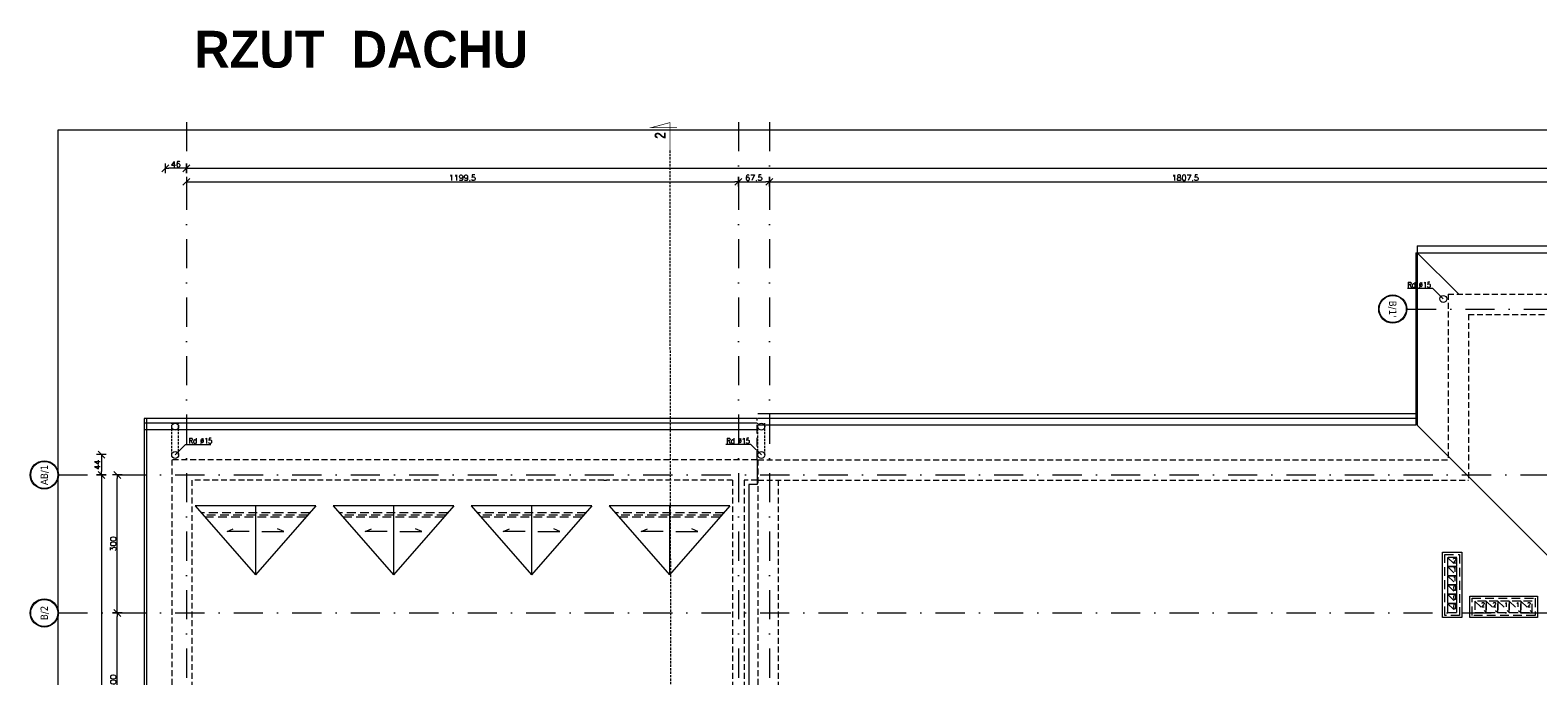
# Model space of a CAD drawing. Header units: millimetres. Extents: x 23192 to 177760, y -399809 to -79279.
# Tile 859 of 868: x 98257 to 101534, y -194777 to -193374. Entities that reach past the tile are written whole.
import ezdxf
from ezdxf.enums import TextEntityAlignment as Align

# ---------------------------------------------------------------- set-up
doc = ezdxf.new("R2010")
doc.units = ezdxf.units.MM
for name, pattern in [('6279-A-FP00$0$DASHED', [0.75, 0.5, -0.25]), ('CARKOVANA', [7.5, 5, -2.5]), ('DASHDOT', [25.4, 12.7, -6.35, 0, -6.35]), ('HIDDEN', [9.525, 6.35, -3.175])]:
    doc.linetypes.add(name, pattern=pattern)
doc.layers.get('0').update_dxf_attribs({"lineweight": 0})
for name, color, linetype, lineweight in [('!! 0_ Istn-widok', 1, 'Continuous', 15), ('!! 0_ Opis', 8, 'Continuous', 13), ('!! 0_Istn-cienka', 4, 'Continuous', 9), ('!! 0_Osie', 1, 'DASHDOT', 13), ('!! wymiary osi', 250, 'Continuous', 9), ('0-osie-liniA', 14, 'DASHDOT', 5), ('0-osie-tx', 66, 'Continuous', 9)]:
    doc.layers.add(name, color=color, linetype=linetype, lineweight=lineweight)
doc.layers.add('!! 0_ramki', color=66, linetype='Continuous', lineweight=9, plot=False)
doc.layers.add('ND', color=240, linetype='Continuous', lineweight=0, plot=False)
doc.layers.add('!! 1_Wyburzenia', color=252, linetype='CARKOVANA', lineweight=13, true_color=0x696969)
doc.styles.add('ARCHETYP', font='romans.shx', dxfattribs={"height": 15})
doc.styles.add('STYLE10', font='arialbd.ttf')
doc.styles.add('STYLE7', font='ARIALNB.TTF')
doc.styles.add('TAHOMA', font='tahoma.ttf')
doc.styles.add('TXT', font='simplex.shx')
doc.dimstyles.new('DIM50', dxfattribs={"dimscale": 5, "dimtxt": 2.5, "dimasz": 1.5, "dimexe": 0, "dimexo": 0, "dimgap": 0.5, "dimtad": 1, "dimdec": 4, "dimrnd": 0.5, "dimdsep": 46, "dimtxsty": 'TXT', "dimblk1": 'TICK1', "dimblk2": 'TICK1', "dimsah": 1, "dimcen": 0, "dimse1": 1, "dimse2": 1, "dimclrd": 1, "dimclre": 7, "dimclrt": 9, "dimadec": 0, "dimazin": 0, "dimtfac": 1, "dimtdec": 4, "dimtmove": 2, "dimatfit": 3, "dimldrblk": 'TICK1', "dimfxl": 1, "dimtolj": 1, "dimarcsym": 0})

# ---------------------------------------------------------------- blocks, each defined once
blk = doc.blocks.new('*U81')
h = blk.add_hatch(color=256)
edge = h.paths.add_edge_path()
edge.add_arc((0, 0), 30.6, 0, 360)
edge = h.paths.add_edge_path(flags=17)
edge.add_arc((0, 0), 29.4, 0, 360)
for radius in [30.6, 29.4]:
    blk.add_circle((0, 0), radius)
at = {"style": 'TAHOMA', "flags": 8}
blk.add_attdef('ANSICHTSNUMMER', text='', height=16, dxfattribs=at).set_placement((0, 0), align=Align.MIDDLE_CENTER)
blk = doc.blocks.new('TICK1')
at = {"color": 2}
blk.add_line((-1, -1), (1, 1), dxfattribs=at)
at = {"color": 0}
for p, q in [((0, 0), (-1, 0)), ((0, -1.4), (0, 1.4))]:
    blk.add_line(p, q, dxfattribs=at)
blk = doc.blocks.new('*D3751')
at = {"layer": '!! wymiary osi', "color": 1, "lineweight": -2, "transparency": 16777216}
blk.add_line((48733, -194409.6), (48733, -195655.6), dxfattribs=at)
at = {"layer": 'DEFPOINTS', "color": 0, "transparency": 16777216}
for p in [(48762, -194402.1), (48733, -195663.1), (48762, -195663.1)]:
    blk.add_point(p, dxfattribs=at)
at = {"layer": '!! wymiary osi', "color": 1, "lineweight": -2, "transparency": 16777216, "xscale": 7.5, "yscale": 7.5, "zscale": 7.5}
for p, rotation in [((48733, -194402.1), 90), ((48733, -195663.1), 270)]:
    blk.add_blockref('TICK1', p, dxfattribs=dict(at, rotation=rotation))
at = {"layer": '!! wymiary osi', "color": 9, "transparency": 16777216, "insert": (48724.2, -195032.6), "char_height": 12.5, "attachment_point": 5, "rotation": 90, "style": 'TXT'}
blk.add_mtext('\\A1;1261', dxfattribs=at)
blk = doc.blocks.new('*D3753')
at = {"layer": '!! wymiary osi', "color": 1, "lineweight": -2, "transparency": 16777216}
blk.add_line((48767.4, -194994.6), (48767.4, -194709.6), dxfattribs=at)
at = {"layer": 'DEFPOINTS', "color": 0, "transparency": 16777216}
for p in [(48767.4, -194702.1), (48767.4, -194702.1), (48799.6, -195002.1)]:
    blk.add_point(p, dxfattribs=at)
at = {"layer": '!! wymiary osi', "color": 1, "lineweight": -2, "transparency": 16777216, "xscale": 7.5, "yscale": 7.5, "zscale": 7.5}
for p, rotation in [((48767.4, -194702.1), 90), ((48767.4, -195002.1), 270)]:
    blk.add_blockref('TICK1', p, dxfattribs=dict(at, rotation=rotation))
at = {"layer": '!! wymiary osi', "color": 9, "transparency": 16777216, "insert": (48758.6, -194852.1), "char_height": 12.5, "attachment_point": 5, "rotation": 90, "style": 'TXT'}
blk.add_mtext('\\A1;300', dxfattribs=at)
blk = doc.blocks.new('*D3754')
at = {"layer": '!! wymiary osi', "color": 1, "lineweight": -2, "transparency": 16777216}
blk.add_line((48767.4, -194694.6), (48767.4, -194409.6), dxfattribs=at)
at = {"layer": 'DEFPOINTS', "color": 0, "transparency": 16777216}
for p in [(48767.4, -194402.1), (48767.4, -194402.1), (48767.4, -194702.1)]:
    blk.add_point(p, dxfattribs=at)
at = {"layer": '!! wymiary osi', "color": 1, "lineweight": -2, "transparency": 16777216, "xscale": 7.5, "yscale": 7.5, "zscale": 7.5}
for p, rotation in [((48767.4, -194402.1), 90), ((48767.4, -194702.1), 270)]:
    blk.add_blockref('TICK1', p, dxfattribs=dict(at, rotation=rotation))
at = {"layer": '!! wymiary osi', "color": 9, "transparency": 16777216, "insert": (48758.6, -194552.1), "char_height": 12.5, "attachment_point": 5, "rotation": 90, "style": 'TXT'}
blk.add_mtext('\\A1;300', dxfattribs=at)
blk = doc.blocks.new('*D3755')
at = {"layer": '!! wymiary osi', "color": 1, "lineweight": -2, "transparency": 16777216}
blk.add_line((48925.2, -193735.9), (54984.2, -193735.9), dxfattribs=at)
at = {"layer": 'DEFPOINTS', "color": 0, "transparency": 16777216}
for p in [(48917.7, -193635.5), (54991.7, -193635.5), (54991.7, -193735.9)]:
    blk.add_point(p, dxfattribs=at)
at = {"layer": '!! wymiary osi', "color": 1, "lineweight": -2, "transparency": 16777216, "xscale": 7.5, "yscale": 7.5, "zscale": 7.5, "rotation": 180}
blk.add_blockref('TICK1', (48917.7, -193735.9), dxfattribs=at)
at = {"layer": '!! wymiary osi', "color": 1, "lineweight": -2, "transparency": 16777216, "xscale": 7.5, "yscale": 7.5, "zscale": 7.5}
blk.add_blockref('TICK1', (54991.7, -193735.9), dxfattribs=at)
at = {"layer": '!! wymiary osi', "color": 9, "transparency": 16777216, "insert": (51954.7, -193727.1), "char_height": 12.5, "attachment_point": 5, "style": 'TXT'}
blk.add_mtext('\\A1;6074', dxfattribs=at)
blk = doc.blocks.new('*D3756')
at = {"layer": '!! wymiary osi', "color": 1, "lineweight": -2, "transparency": 16777216}
blk.add_line((48925.2, -193765.3), (50109.7, -193765.3), dxfattribs=at)
at = {"layer": 'DEFPOINTS', "color": 0, "transparency": 16777216}
for p in [(48917.7, -193721.9), (50117.2, -193721.9), (50117.2, -193765.3)]:
    blk.add_point(p, dxfattribs=at)
at = {"layer": '!! wymiary osi', "color": 1, "lineweight": -2, "transparency": 16777216, "xscale": 7.5, "yscale": 7.5, "zscale": 7.5, "rotation": 180}
blk.add_blockref('TICK1', (48917.7, -193765.3), dxfattribs=at)
at = {"layer": '!! wymiary osi', "color": 1, "lineweight": -2, "transparency": 16777216, "xscale": 7.5, "yscale": 7.5, "zscale": 7.5}
blk.add_blockref('TICK1', (50117.2, -193765.3), dxfattribs=at)
at = {"layer": '!! wymiary osi', "color": 9, "transparency": 16777216, "insert": (49517.5, -193756.5), "char_height": 12.5, "attachment_point": 5, "style": 'TXT'}
blk.add_mtext('\\A1;1199.5', dxfattribs=at)
blk = doc.blocks.new('*D3757')
at = {"layer": '!! wymiary osi', "color": 1, "lineweight": -2, "transparency": 16777216}
blk.add_line((50124.7, -193765.3), (50177.2, -193765.3), dxfattribs=at)
at = {"layer": 'DEFPOINTS', "color": 0, "transparency": 16777216}
for p in [(50117.2, -193721.9), (50184.7, -193765.3), (50184.7, -193765.3)]:
    blk.add_point(p, dxfattribs=at)
at = {"layer": '!! wymiary osi', "color": 1, "lineweight": -2, "transparency": 16777216, "xscale": 7.5, "yscale": 7.5, "zscale": 7.5, "rotation": 180}
blk.add_blockref('TICK1', (50117.2, -193765.3), dxfattribs=at)
at = {"layer": '!! wymiary osi', "color": 1, "lineweight": -2, "transparency": 16777216, "xscale": 7.5, "yscale": 7.5, "zscale": 7.5}
blk.add_blockref('TICK1', (50184.7, -193765.3), dxfattribs=at)
at = {"layer": '!! wymiary osi', "color": 9, "transparency": 16777216, "insert": (50151, -193756.5), "char_height": 12.5, "attachment_point": 5, "style": 'TXT'}
blk.add_mtext('\\A1;67.5', dxfattribs=at)
blk = doc.blocks.new('*D3758')
at = {"layer": '!! wymiary osi', "color": 1, "lineweight": -2, "transparency": 16777216}
blk.add_line((50192.2, -193765.3), (51984.7, -193765.3), dxfattribs=at)
at = {"layer": 'DEFPOINTS', "color": 0, "transparency": 16777216}
for p in [(50184.7, -193765.3), (51992.2, -193765.3), (51992.2, -193765.3)]:
    blk.add_point(p, dxfattribs=at)
at = {"layer": '!! wymiary osi', "color": 1, "lineweight": -2, "transparency": 16777216, "xscale": 7.5, "yscale": 7.5, "zscale": 7.5, "rotation": 180}
blk.add_blockref('TICK1', (50184.7, -193765.3), dxfattribs=at)
at = {"layer": '!! wymiary osi', "color": 1, "lineweight": -2, "transparency": 16777216, "xscale": 7.5, "yscale": 7.5, "zscale": 7.5}
blk.add_blockref('TICK1', (51992.2, -193765.3), dxfattribs=at)
at = {"layer": '!! wymiary osi', "color": 9, "transparency": 16777216, "insert": (51088.5, -193756.5), "char_height": 12.5, "attachment_point": 5, "style": 'TXT'}
blk.add_mtext('\\A1;1807.5', dxfattribs=at)
blk = doc.blocks.new('*D3786')
at = {"layer": '!! wymiary osi', "color": 1, "lineweight": -2, "transparency": 16777216}
blk.add_line((48910.2, -193735.9), (48879.2, -193735.9), dxfattribs=at)
at = {"layer": 'DEFPOINTS', "color": 0, "transparency": 16777216}
for p in [(48871.7, -193735.9), (48871.7, -194358), (48917.7, -194358)]:
    blk.add_point(p, dxfattribs=at)
at = {"layer": '!! wymiary osi', "color": 1, "lineweight": -2, "transparency": 16777216, "xscale": 7.5, "yscale": 7.5, "zscale": 7.5, "rotation": 180}
blk.add_blockref('TICK1', (48871.7, -193735.9), dxfattribs=at)
at = {"layer": '!! wymiary osi', "color": 1, "lineweight": -2, "transparency": 16777216, "xscale": 7.5, "yscale": 7.5, "zscale": 7.5}
blk.add_blockref('TICK1', (48917.7, -193735.9), dxfattribs=at)
at = {"layer": '!! wymiary osi', "color": 9, "transparency": 16777216, "insert": (48894.7, -193727.1), "char_height": 12.5, "attachment_point": 5, "style": 'TXT'}
blk.add_mtext('\\A1;46', dxfattribs=at)
blk = doc.blocks.new('*D3787')
at = {"layer": '!! wymiary osi', "color": 1, "lineweight": -2, "transparency": 16777216}
blk.add_line((48733, -194365.5), (48733, -194394.6), dxfattribs=at)
at = {"layer": 'DEFPOINTS', "color": 0, "transparency": 16777216}
for p in [(48917.7, -194358), (48733, -194402.1), (48917.7, -194402.1)]:
    blk.add_point(p, dxfattribs=at)
at = {"layer": '!! wymiary osi', "color": 1, "lineweight": -2, "transparency": 16777216, "xscale": 7.5, "yscale": 7.5, "zscale": 7.5}
for p, rotation in [((48733, -194358), 90), ((48733, -194402.1), 270)]:
    blk.add_blockref('TICK1', p, dxfattribs=dict(at, rotation=rotation))
at = {"layer": '!! wymiary osi', "color": 9, "transparency": 16777216, "insert": (48724.2, -194380.1), "char_height": 12.5, "attachment_point": 5, "rotation": 90, "style": 'TXT'}
blk.add_mtext('\\A1;44', dxfattribs=at)
blk = doc.blocks.new('oznaczenie przekroi')
at = {"layer": '!! 0_ Opis', "color": 2, "const_width": 1.44}
blk.add_lwpolyline([(86028.2, -193636), (86028.2, -193575.1), (85986.1, -193586.4), (86043.4, -193586.4)], dxfattribs=at)
blk.add_lwpolyline([(86028.2, -193636), (86028.2, -193575.1), (85986.1, -193586.4), (86043.4, -193586.4)], dxfattribs=at)
at = {"layer": '!! 1_Wyburzenia'}
blk.add_lwpolyline([(86031.8, -195890.5), (86028.2, -193636)], dxfattribs=at)
at = {"layer": '!! 0_ Opis', "color": 9, "style": 'STYLE7', "text_generation_flag": 6, "width": 0.95}
blk.add_text('2', height=24, rotation=270, dxfattribs=at).set_placement((86018.8, -193610.3))
blk = doc.blocks.new('BLOK OSI')
at = {"layer": '0-osie-liniA', "ltscale": 5}
for points in [[(48917.71142, -193635.47368), (48917.71142, -195993.9543)], [(50117.21142, -193635.47368), (50117.21142, -195993.9543)], [(50184.71142, -193635.47368), (50184.71142, -195993.9543)], [(51570.03302, -194041.7797), (53810.60983, -194041.7797)], [(48639.33021, -194402.0883), (55424.2848, -194402.0883)], [(48639.25763, -194702.0883), (55442.2848, -194702.0883)]]:
    blk.add_lwpolyline(points, dxfattribs=at)
at = {"layer": '0-osie-tx'}
ref = blk.add_blockref('*U81', (51539.43302, -194041.7797), dxfattribs=dict(at, rotation=90))
ref.add_attrib('ANSICHTSNUMMER', "B/1'", dxfattribs={"layer": '0', "height": 16, "rotation": 270, "style": 'TAHOMA', "flags": 8}).set_placement((51539.43302, -194041.7797), align=Align.MIDDLE_CENTER)
ref = blk.add_blockref('*U81', (48608.73021, -194402.0883), dxfattribs=dict(at, rotation=270))
ref.add_attrib('ANSICHTSNUMMER', 'AB/1', dxfattribs={"layer": '0', "height": 16, "rotation": 90, "style": 'TAHOMA', "flags": 8}).set_placement((48608.73021, -194402.0883), align=Align.MIDDLE_CENTER)
ref = blk.add_blockref('*U81', (48608.65763, -194702.0883), dxfattribs=dict(at, rotation=270))
ref.add_attrib('ANSICHTSNUMMER', 'B/2', dxfattribs={"layer": '0', "height": 16, "rotation": 90, "style": 'TAHOMA', "flags": 8}).set_placement((48608.65763, -194702.0883), align=Align.MIDDLE_CENTER)
at = {"layer": '!! wymiary osi'}
dim = blk.add_aligned_dim(p1=(48917.71142, -193635.47368), p2=(54991.71142, -193635.47368), distance=-100.4179, dimstyle='DIM50', dxfattribs=at)
dim.commit()
dim.dimension.update_dxf_attribs({"geometry": '*D3755', "text_midpoint": (51954.71142, -193727.14158)})
for base, p1, p2, picture, middle in [((48871.71142, -193735.89158), (48917.71142, -194358.04847), (48871.71142, -194358.04847), '*D3786', (48894.71142, -193727.14158)), ((50117.21142, -193765.29711), (48917.71142, -193721.87385), (50117.21142, -193721.87385), '*D3756', (49517.46142, -193756.54711)), ((50184.71142, -193765.29711), (50117.21142, -193721.87385), (50184.71142, -193765.29711), '*D3757', (50150.96142, -193756.54711)), ((51992.21142, -193765.29711), (50184.71142, -193765.29711), (51992.21142, -193765.29711), '*D3758', (51088.46142, -193756.54711))]:
    dim = blk.add_linear_dim(base=base, p1=p1, p2=p2, dimstyle='DIM50', dxfattribs=at)
    dim.commit()
    dim.dimension.update_dxf_attribs({"geometry": picture, "text_midpoint": middle})
for base, p1, p2, picture, middle in [((48732.97828, -194402.0883), (48917.71142, -194358.04847), (48917.71142, -194402.0883), '*D3787', (48724.22828, -194380.06839)), ((48732.97828, -195663.0883), (48761.95606, -194402.0883), (48761.95606, -195663.0883), '*D3751', (48724.22828, -195032.5883)), ((48767.36541, -194402.0883), (48767.36541, -194702.0883), (48767.36541, -194402.0883), '*D3754', (48758.61541, -194552.0883)), ((48767.36541, -194702.0883), (48799.55338, -195002.0883), (48767.36541, -194702.0883), '*D3753', (48758.61541, -194852.0883))]:
    dim = blk.add_linear_dim(base=base, p1=p1, p2=p2, angle=90, dimstyle='DIM50', dxfattribs=at)
    dim.commit()
    dim.dimension.update_dxf_attribs({"geometry": picture, "text_midpoint": middle})

msp = doc.modelspace()

# ---------------------------------------------------------------- linework, layer by layer
at = {"layer": '!! 0_ Istn-widok'}
for p, q in [((98505.13512, -194217.5883), (98505.13512, -195721.5883)), ((98510.13512, -194217.5883), (98510.13512, -195721.5883)), ((99837.13512, -194307.5883), (99837.13512, -194361.5883)), ((98616.13512, -194407.5883), (98747.13512, -194557.5883)), ((98747.13512, -194407.5883), (98747.13512, -194557.5883)), ((98878.13512, -194407.5883), (98747.13512, -194557.5883)), ((98916.13512, -194407.5883), (99047.13512, -194557.5883)), ((99047.13512, -194407.5883), (99047.13512, -194557.5883)), ((99178.13512, -194407.5883), (99047.13512, -194557.5883)), ((99216.13512, -194407.5883), (99347.13512, -194557.5883)), ((99347.13512, -194407.5883), (99347.13512, -194557.5883)), ((99478.13512, -194407.5883), (99347.13512, -194557.5883)), ((99516.13512, -194407.5883), (99647.13512, -194557.5883)), ((99647.13512, -194407.5883), (99647.13512, -194557.5883)), ((99778.13512, -194407.5883), (99647.13512, -194557.5883))]:
    msp.add_line(p, q, dxfattribs=at)
for points in [[(101272.13512, -193842.5883), (102670.13512, -193842.5883)], [(101272.13512, -193842.5883), (101272.13512, -194232.5883)], [(101269.13512, -193857.5883), (102673.13512, -193857.5883)], [(101269.13512, -193857.5883), (101269.13512, -194232.5883)], [(101362.13512, -193947.5883), (101272.13512, -193857.5883)], [(101269.13512, -194207.5883), (99839.13512, -194207.5883)], [(99837.13512, -194217.5883), (98505.13512, -194217.5883)], [(99837.13512, -194227.78634), (98505.13512, -194227.78634)], [(101269.13512, -194217.5883), (99839.13512, -194217.5883)], [(101269.13512, -194232.5883), (99839.13512, -194232.5883)], [(101971.13512, -194931.5883), (101269.13512, -194229.5883)], [(99837.13512, -194242.78634), (98505.13512, -194242.78634)], [(99504.13512, -194351.5883), (99510.13512, -194351.5883)], [(99819.13512, -194361.5883), (99819.13512, -195577.5883)], [(99837.13512, -194361.5883), (99819.13512, -194361.5883)], [(98878.13512, -194407.5883), (98616.13512, -194407.5883)], [(99178.13512, -194407.5883), (98916.13512, -194407.5883)], [(99478.13512, -194407.5883), (99216.13512, -194407.5883)], [(99778.13512, -194407.5883), (99516.13512, -194407.5883)]]:
    msp.add_lwpolyline(points, dxfattribs=at)
at = {"layer": '!! 0_ Istn-widok', "linetype": '6279-A-FP00$0$DASHED', "ltscale": 10}
for points in [[(98565.13512, -194297.0883), (98565.13512, -194227.78634)], [(98580.13512, -194297.0883), (98580.13512, -194227.78634)], [(99839.13512, -194297.0883), (99839.13512, -194227.78634)], [(99854.13512, -194297.0883), (99854.13512, -194227.78634)]]:
    msp.add_lwpolyline(points, dxfattribs=at)
at = {"layer": '!! 0_ Istn-widok', "linetype": 'HIDDEN', "ltscale": 3}
for points in [[(99837.13512, -194307.5883), (99837.13512, -194217.5883)], [(98865.03512, -194422.5883), (98629.23512, -194422.5883)], [(98860.66846, -194427.5883), (98633.60179, -194427.5883)], [(98856.30179, -194432.5883), (98637.96846, -194432.5883)], [(99165.03512, -194422.5883), (98929.23512, -194422.5883)], [(99160.66846, -194427.5883), (98933.60179, -194427.5883)], [(99156.30179, -194432.5883), (98937.96846, -194432.5883)], [(99465.03512, -194422.5883), (99229.23512, -194422.5883)], [(99460.66846, -194427.5883), (99233.60179, -194427.5883)], [(99456.30179, -194432.5883), (99237.96846, -194432.5883)], [(99765.03512, -194422.5883), (99529.23512, -194422.5883)], [(99760.66846, -194427.5883), (99533.60179, -194427.5883)], [(99756.30179, -194432.5883), (99537.96846, -194432.5883)], [(101338.13512, -194519.5883), (101358.13512, -194539.5883)], [(101338.13512, -194539.5883), (101358.13512, -194559.5883)], [(101338.13512, -194559.5883), (101358.13512, -194579.5883)], [(101338.13512, -194579.5883), (101358.13512, -194599.5883)], [(101338.13512, -194599.5883), (101358.13512, -194619.5883)], [(101338.13512, -194619.5883), (101358.13512, -194639.5883)], [(101397.13512, -194614.5883), (101422.13512, -194639.5883)], [(101422.13512, -194614.5883), (101447.13512, -194639.5883)], [(101447.13512, -194614.5883), (101472.13512, -194639.5883)], [(101472.13512, -194614.5883), (101497.13512, -194639.5883)], [(101497.13512, -194614.5883), (101522.13512, -194639.5883)]]:
    msp.add_lwpolyline(points, dxfattribs=at)
at = {"layer": '!! 0_ Istn-widok'}
for points in [[(101327.13512, -194508.5883), (101369.13512, -194508.5883), (101369.13512, -194650.5883), (101327.13512, -194650.5883)], [(101386.13512, -194603.5883), (101533.13512, -194603.5883), (101533.13512, -194650.5883), (101386.13512, -194650.5883)]]:
    msp.add_lwpolyline(points, close=True, dxfattribs=at)
at = {"layer": '!! 0_ Istn-widok', "linetype": 'HIDDEN', "ltscale": 3}
for points in [[(101332.13512, -194513.5883), (101364.13512, -194513.5883), (101364.13512, -194645.5883), (101332.13512, -194645.5883)], [(101332.13512, -194513.5883), (101364.13512, -194513.5883), (101364.13512, -194645.5883), (101332.13512, -194645.5883)], [(101338.13512, -194539.5883), (101358.13512, -194539.5883), (101358.13512, -194519.5883), (101338.13512, -194519.5883)], [(101338.13512, -194559.5883), (101358.13512, -194559.5883), (101358.13512, -194539.5883), (101338.13512, -194539.5883)], [(101338.13512, -194579.5883), (101358.13512, -194579.5883), (101358.13512, -194559.5883), (101338.13512, -194559.5883)], [(101338.13512, -194599.5883), (101358.13512, -194599.5883), (101358.13512, -194579.5883), (101338.13512, -194579.5883)], [(101338.13512, -194619.5883), (101358.13512, -194619.5883), (101358.13512, -194599.5883), (101338.13512, -194599.5883)], [(101338.13512, -194639.5883), (101358.13512, -194639.5883), (101358.13512, -194619.5883), (101338.13512, -194619.5883)], [(101391.13512, -194608.5883), (101528.13512, -194608.5883), (101528.13512, -194645.5883), (101391.13512, -194645.5883)], [(101391.13512, -194608.5883), (101528.13512, -194608.5883), (101528.13512, -194645.5883), (101391.13512, -194645.5883)], [(101397.13512, -194639.5883), (101422.13512, -194639.5883), (101422.13512, -194614.5883), (101397.13512, -194614.5883)], [(101422.13512, -194639.5883), (101447.13512, -194639.5883), (101447.13512, -194614.5883), (101422.13512, -194614.5883)], [(101447.13512, -194639.5883), (101472.13512, -194639.5883), (101472.13512, -194614.5883), (101447.13512, -194614.5883)], [(101472.13512, -194639.5883), (101497.13512, -194639.5883), (101497.13512, -194614.5883), (101472.13512, -194614.5883)], [(101497.13512, -194639.5883), (101522.13512, -194639.5883), (101522.13512, -194614.5883), (101497.13512, -194614.5883)]]:
    msp.add_lwpolyline(points, close=True, dxfattribs=at)
at = {"layer": '!! 0_ Istn-widok'}
for centre in [(101328.63512, -193958.0883), (98572.63512, -194235.55624), (99846.63512, -194235.55624), (98572.63512, -194297.0883), (99846.63512, -194297.0883)]:
    msp.add_circle(centre, 7.5, dxfattribs=at)
at = {"layer": '!! 0_ Opis'}
for points in [[(101305.99793, -193935.4511), (101251.11259, -193935.4511)], [(101305.99793, -193935.4511), (101328.63512, -193958.0883)], [(98595.27232, -194274.4511), (98572.63512, -194297.0883)], [(98595.27232, -194274.4511), (98650.15766, -194274.4511)], [(99823.99793, -194274.4511), (99769.11259, -194274.4511)], [(99823.99793, -194274.4511), (99846.63512, -194297.0883)], [(98733.40427, -194463.23278), (98685.63199, -194463.23278), (98698.9983, -194457.7906)], [(98760.86598, -194463.23278), (98808.63826, -194463.23278), (98795.27195, -194457.7906)], [(99033.40427, -194463.23278), (98985.63199, -194463.23278), (98998.9983, -194457.7906)], [(99060.86598, -194463.23278), (99108.63826, -194463.23278), (99095.27195, -194457.7906)], [(99333.40427, -194463.23278), (99285.63199, -194463.23278), (99298.9983, -194457.7906)], [(99360.86598, -194463.23278), (99408.63826, -194463.23278), (99395.27195, -194457.7906)], [(99633.40427, -194463.23278), (99585.63199, -194463.23278), (99598.9983, -194457.7906)], [(99660.86598, -194463.23278), (99708.63826, -194463.23278), (99695.27195, -194457.7906)]]:
    msp.add_lwpolyline(points, dxfattribs=at)
at = {"layer": '!! 0_Istn-cienka', "linetype": 'HIDDEN', "ltscale": 2}
for p, q in [((98565.13512, -194307.5883), (98565.13512, -194916.5883)), ((98609.13512, -194351.5883), (98609.13512, -194916.5883)), ((99784.13512, -194351.5883), (99784.13512, -195587.5883)), ((99809.13512, -194351.5883), (99809.13512, -195587.5883))]:
    msp.add_line(p, q, dxfattribs=at)
for points in [[(101339.13512, -193947.5883), (102603.13512, -193947.5883)], [(101339.13512, -193947.5883), (101339.13512, -194307.5883)], [(101383.13512, -193991.5883), (102559.13512, -193991.5883)], [(101383.13512, -193991.5883), (101383.13512, -194351.5883)], [(99837.13512, -194307.5883), (98565.13512, -194307.5883)], [(99839.13512, -194307.5883), (101339.13512, -194307.5883)], [(99839.13512, -194307.5883), (99839.13512, -195522.5883)], [(99504.13512, -194351.5883), (98609.13512, -194351.5883)], [(99784.13512, -194351.5883), (99510.13512, -194351.5883)], [(99837.13512, -194351.5883), (99809.13512, -194351.5883)], [(99839.13512, -194351.5883), (101383.13512, -194351.5883)], [(99883.13512, -194351.5883), (99883.13512, -194926.5883)]]:
    msp.add_lwpolyline(points, dxfattribs=at)
at = {"layer": '!! 0_ramki'}
msp.add_lwpolyline([(98318.49381, -193590.2672), (104896.74134, -193590.2672), (104896.74134, -199941.57368), (98318.49381, -199941.57368)], close=True, dxfattribs=at)

# ---------------------------------------------------------------- block references
at = {"layer": '!! 0_Osie'}
msp.add_blockref('BLOK OSI', (49679.4237, 61.73009), dxfattribs=at)
at = {"layer": '!! 1_Wyburzenia'}
msp.add_blockref('oznaczenie przekroi', (13619.88099, 0.26991), dxfattribs=at)

# ---------------------------------------------------------------- texts
at = {"layer": '!! 0_ Istn-widok', "linetype": 'HIDDEN', "ltscale": 3, "style": 'ARCHETYP', "width": 0.8}
for s, p in [('2', (101349.63632, -194531.12797)), ('1', (101349.25569, -194551.12797)), ('1', (101349.25569, -194571.12797)), ('0', (101349.67688, -194591.15141)), ('0', (101349.67688, -194611.15141)), ('0', (101349.67688, -194631.15141)), ('2', (101411.29656, -194627.41077)), ('2', (101436.29656, -194627.41077)), ('1', (101461.29656, -194627.41077)), ('1', (101486.29656, -194627.41077)), ('2', (101511.29656, -194627.41077))]:
    msp.add_text(s, height=10, rotation=0.00000004, dxfattribs=at).set_placement(p)
at = {"layer": '!! 0_ Opis', "style": 'ARCHETYP', "width": 0.7}
for rotation, p in [(359.99999996, (101250.75228, -193933.27771)), (0.00000004, (98602.11797, -194272.27771)), (359.99999996, (99770.59692, -194272.27771))]:
    msp.add_text('Rd %%C15', height=12, rotation=rotation, dxfattribs=at).set_placement(p)
at = {"layer": 'ND', "style": 'STYLE10', "width": 0.95}
msp.add_text('RZUT  DACHU', height=80, dxfattribs=at).set_placement((98614.40833, -193455.41103))

doc.saveas('drawing.dxf')
